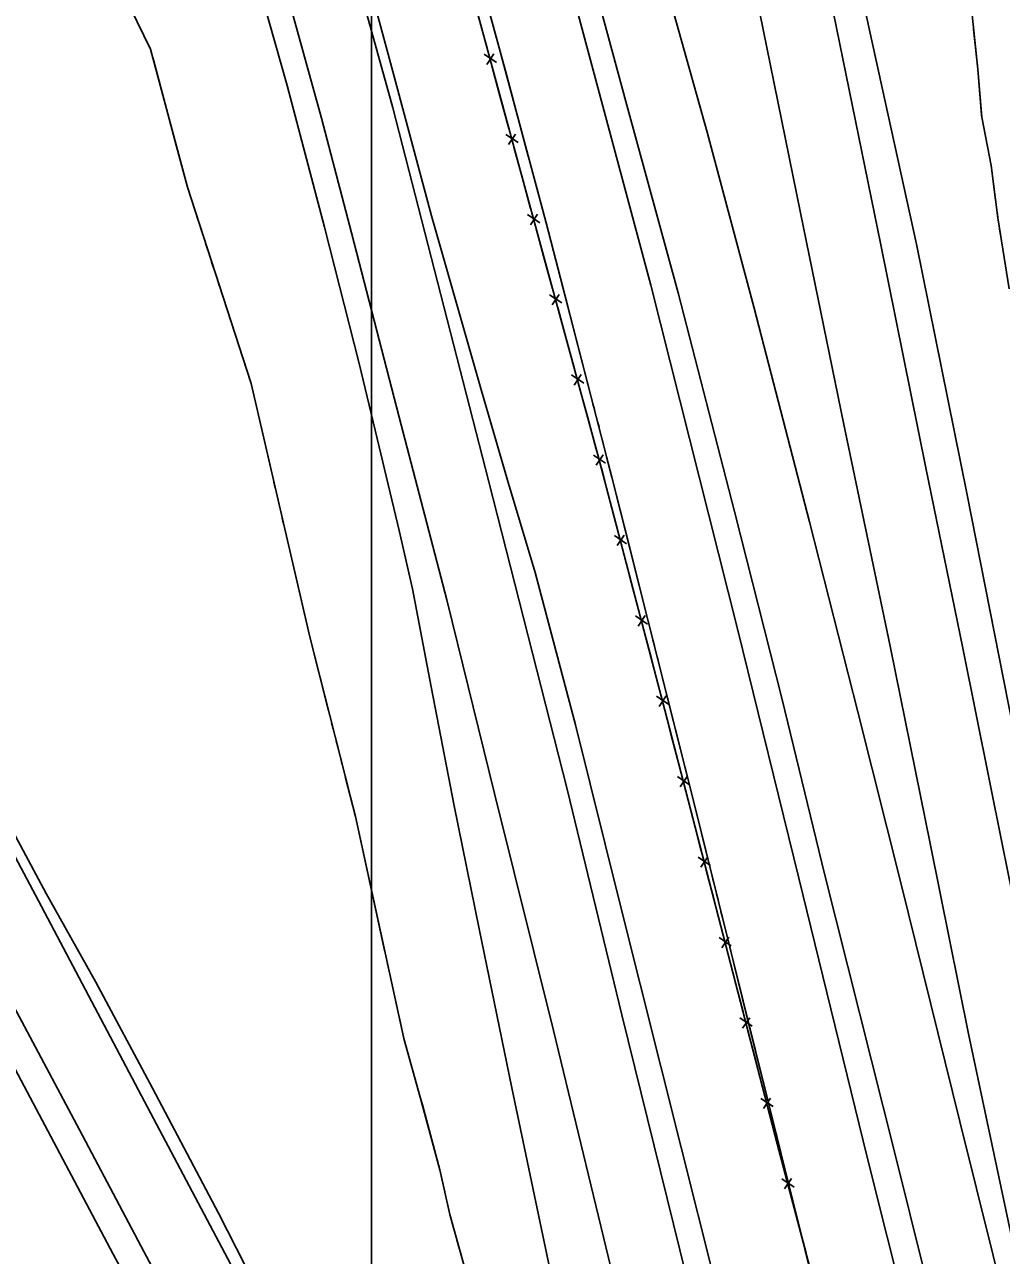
# Model space of a CAD drawing. Extents: x 353423 to 364002, y 127000 to 201942.
# Drawn here: x 361884.4 to 362210, y 128037.1 to 128447.4 of the extents above; entities that cross this region are included whole.
import ezdxf

# ---------------------------------------------------------------- set-up
doc = ezdxf.new("R2010")
doc.units = 0
for name, color, linetype in [('E_DTM_SlopeBottom', 7, 'Continuous'), ('E_DTM_SlopeTop', 7, 'Continuous'), ('E_LAND_TreeLine', 7, 'Continuous'), ('E_STRUCT_WingWall', 7, 'Continuous')]:
    doc.layers.add(name, color=color, linetype=linetype)

msp = doc.modelspace()

# ---------------------------------------------------------------- linework, layer by layer
at = {"layer": 'E_DTM_SlopeBottom'}
for p, q in [((362041.65, 128434.8), (362037.58, 128437.53)), ((362038.5, 128434.13), (362040.81, 128437.63)), ((362048.88, 128408.06), (362044.8, 128410.79)), ((362045.72, 128407.38), (362048.04, 128410.89)), ((362056.15, 128381.34), (362052.07, 128384.05)), ((362053, 128380.65), (362055.31, 128384.16)), ((362063.45, 128354.61), (362059.37, 128357.33)), ((362060.3, 128353.93), (362062.61, 128357.44)), ((362070.76, 128327.89), (362066.67, 128330.6)), ((362067.6, 128327.2), (362069.91, 128330.72)), ((362078.03, 128301.14), (362073.98, 128303.9)), ((362074.87, 128300.49), (362077.22, 128303.98)), ((362085.05, 128274.34), (362081, 128277.1)), ((362081.89, 128273.69), (362084.24, 128277.18)), ((362092.07, 128247.54), (362088.02, 128250.3)), ((362088.91, 128246.89), (362091.26, 128250.38)), ((362099.09, 128220.74), (362095.04, 128223.5)), ((362095.93, 128220.09), (362098.28, 128223.58)), ((362106.04, 128193.92), (362102, 128196.69)), ((362102.88, 128193.28), (362105.24, 128196.76)), ((362112.99, 128167.1), (362108.94, 128169.87)), ((362109.83, 128166.46), (362112.18, 128169.94)), ((362119.94, 128140.29), (362115.89, 128143.06)), ((362116.78, 128139.64), (362119.13, 128143.13)), ((362126.91, 128113.48), (362122.86, 128116.24)), ((362123.75, 128112.83), (362126.1, 128116.32)), ((362133.88, 128086.67), (362129.84, 128089.43)), ((362130.72, 128086.02), (362133.07, 128089.5)), ((362140.9, 128059.87), (362136.84, 128062.63)), ((362137.74, 128059.22), (362140.08, 128062.71))]:
    msp.add_line(p, q, dxfattribs=at)
for points in [[(362204.61, 127807.4), (362183.91, 127889.57), (362162.21, 127972.03), (362135.31, 128074.29), (362117.23, 128143.84), (362097.81, 128218.81), (362075.51, 128303.93), (362049.99, 128397.31), (362026.3, 128484.96), (362004.52, 128560.48), (361998.85, 128577.99), (361979.91, 128637.99), (361961.78, 128691.09), (361940.13, 128750.32), (361909.61, 128829.25), (361882.73, 128895.26), (361865.25, 128935.3), (361840.31, 128990.83), (361818.4, 129039.68), (361786.48, 129105.96), (361754.35, 129168.94), (361730.24, 129215.18), (361708.22, 129255.44), (361687.49, 129293.14)], [(362038.57, 128439.56), (362035.64, 128450.43)], [(362042.86, 128423.68), (362040.28, 128433.24)], [(362045.8, 128412.81), (362042.86, 128423.68)], [(362050.09, 128396.94), (362049.99, 128397.31), (362047.51, 128406.5)], [(362053.06, 128386.08), (362050.09, 128396.94)], [(362057.4, 128370.22), (362054.79, 128379.77)], [(362060.36, 128359.36), (362057.4, 128370.22)], [(362064.7, 128343.49), (362062.09, 128353.04)], [(362067.67, 128332.63), (362064.7, 128343.49)], [(362072, 128316.77), (362069.39, 128326.32)], [(362074.97, 128305.91), (362072, 128316.77)], [(362079.16, 128290.01), (362076.65, 128299.59)], [(362082.01, 128279.12), (362079.16, 128290.01)], [(362086.18, 128263.21), (362083.67, 128272.79)], [(362089.03, 128252.32), (362086.18, 128263.21)], [(362093.2, 128236.41), (362090.69, 128245.99)], [(362096.05, 128225.52), (362093.2, 128236.41)], [(362100.19, 128209.6), (362097.81, 128218.81), (362097.71, 128219.19)], [(362103.02, 128198.71), (362100.19, 128209.6)], [(362107.14, 128182.79), (362104.66, 128192.37)], [(362109.96, 128171.89), (362107.14, 128182.79)], [(362114.09, 128155.97), (362111.6, 128165.55)], [(362116.91, 128145.07), (362114.09, 128155.97)], [(362121.05, 128129.15), (362118.55, 128138.74)], [(362123.88, 128118.26), (362121.05, 128129.15)], [(362128.02, 128102.34), (362125.53, 128111.93)], [(362130.85, 128091.45), (362128.02, 128102.34)], [(362134.99, 128075.53), (362132.5, 128085.12)], [(362137.85, 128064.65), (362135.31, 128074.29), (362134.99, 128075.53)], [(362142.03, 128048.74), (362139.52, 128058.32)], [(362144.9, 128037.85), (362142.03, 128048.74)]]:
    msp.add_lwpolyline(points, dxfattribs=at)
at = {"layer": 'E_DTM_SlopeTop'}
for points in [[(361986.96, 129308.18), (362011.95, 129186.04), (362034, 129078.52), (362056.35, 128972.18), (362075.26, 128880.33), (362094.46, 128785.72), (362115.22, 128687.95), (362130.71, 128615.46), (362145.67, 128539.64), (362162.83, 128460.27), (362181.67, 128374.15), (362198.45, 128291.18), (362218.54, 128189.69), (362234.81, 128110.4), (362253.24, 128026.48), (362276.57, 127918.01), (362296.66, 127823.22), (362308.56, 127775.45), (362322.07, 127720.86), (362338.07, 127657.68)], [(362362.9, 127513.34), (362345.1, 127584.24), (362328.1, 127652.84), (362313.6, 127711.8), (362296.96, 127779.66), (362282.73, 127837.96), (362269.18, 127893.76), (362250.84, 127977.26), (362238.21, 128037.73), (362226.99, 128091.45), (362210.34, 128173.73), (362197.11, 128239.57), (362184.84, 128299.68), (362169.78, 128373.93), (362152.87, 128456.81), (362138.01, 128526.39), (362123.24, 128598.99), (362106.14, 128682.62), (362088.32, 128769.09), (362075.19, 128833.71), (362063.83, 128889.32), (362047.62, 128969.62), (362032.36, 129043.34)], [(362010.42, 129032.53), (362024.66, 128963.02), (362040.44, 128884.2), (362053.86, 128819.98), (362065.91, 128762.46), (362078.95, 128697.79), (362094.33, 128623), (362107.32, 128559.32), (362119.68, 128499.09), (362130.45, 128446.36), (362143.01, 128384.62), (362157.47, 128314.05), (362172.93, 128240.23), (362186.38, 128173.8), (362199.08, 128110.95), (362213.79, 128041.23)], [(362218.34, 127992.39), (362196.13, 128081.68), (362176.57, 128160.87), (362162.15, 128218.31), (362146.05, 128281.65), (362127.59, 128352.82), (362111.91, 128411.56), (362092.25, 128481.81), (362075.08, 128540.01), (362056.4, 128598.71), (362038.79, 128651.66), (362021.12, 128702.26), (361999.41, 128761.22), (361979.57, 128811.98), (361958.29, 128863.63), (361936.68, 128915.7), (361912.78, 128970.46), (361886.26, 129027.26)], [(362183.03, 127752.98), (362165.42, 127823.24), (362146.75, 127898.82), (362125.73, 127983.69), (362103.21, 128073.08), (362082.86, 128154.56), (362068.05, 128214.01), (362054.63, 128264.77), (362045.41, 128295.47), (362036.48, 128326.1), (362020.03, 128383.64), (362006.39, 128434.6), (361990.99, 128491.46), (361968.3, 128566.73), (361945.34, 128638.56), (361930.65, 128681.57), (361913.66, 128730.07), (361900.27, 128765.86), (361882.76, 128812.99), (361863.21, 128862.28), (361843.64, 128910.14), (361815.02, 128976.58), (361794.77, 129021.23)], [(362213.36, 127499.38), (362181.32, 127626.78), (362161.72, 127704.48), (362145.67, 127768.24), (362130.29, 127831.43), (362114.83, 127893.38), (362099.46, 127954.81), (362080.71, 128029.42), (362060.68, 128112.08), (362041.03, 128191.06), (362025.12, 128255.61), (362009.2, 128316.48), (361993.37, 128377.95), (361983.36, 128416.15), (361965.4, 128481.36), (361942.93, 128556.66), (361920.14, 128628), (361900.6, 128685.51), (361876.59, 128752.15), (361856.16, 128806.29), (361823.66, 128886.96), (361789.69, 128966.2), (361770.78, 129008.39)], [(362242.46, 127479.5), (362212.32, 127600.03), (362192.55, 127677.03), (362174.72, 127750.39), (362155.56, 127826.22), (362139.47, 127892.39), (362124.1, 127954.15), (362107.18, 128021.4), (362083.5, 128117.26), (362065.27, 128192.51), (362039.09, 128294.93), (362007.13, 128419.6), (361987.58, 128490.18), (361965.39, 128564.32), (361949.96, 128613.11), (361928.85, 128676.38), (361908.85, 128733.26), (361886.38, 128793.04), (361860.05, 128860.65), (361830.57, 128932.61), (361797.13, 129007.43)], [(362306.82, 127501.81), (362272.46, 127642.02), (362253.36, 127718.15), (362237.11, 127784.36), (362217.92, 127861.21), (362202.38, 127923.46), (362185.34, 127989.74), (362165.29, 128069.8), (362142.52, 128162.86), (362122.2, 128245.55), (362093.09, 128360.53), (362068.17, 128453.81), (362054.88, 128503.33), (362043.46, 128543.58), (362036.29, 128568.96), (362026.53, 128600.5), (362015.49, 128635.47), (361996.52, 128689.52), (361978.48, 128738.95), (361954.64, 128800.32), (361930.11, 128861.39), (361909.42, 128910.29), (361890.21, 128953.79), (361874.92, 128987.28)], [(362250.81, 127766.73), (362231.53, 127845.06), (362221.85, 127883.67), (362206.56, 127943.28), (362194.39, 127991.18), (362174.51, 128071.12), (362151, 128164.32), (362136.97, 128222.4), (362121, 128285.03), (362102.22, 128358.01), (362085.12, 128420.48), (362074.01, 128461.68), (362061.56, 128504.5), (362049.49, 128543.95), (362030.9, 128602.01), (362012.3, 128655.63), (361999.28, 128692.85), (361978.85, 128748.35), (361958.82, 128800.24), (361939.16, 128848.72), (361914.6, 128906.51), (361880.96, 128982.02)], [(362072.21, 127756.14), (362036.08, 127827.78), (362011.15, 127874.52), (361982.51, 127928.92), (361959.52, 127972), (361924.14, 128038.43), (361902.66, 128078.95), (361867.79, 128144.26), (361841.55, 128193.59), (361813.84, 128245.51), (361782.8, 128304.05), (361745.51, 128374.08), (361708.91, 128442.64), (361686.83, 128484.36)], [(361714.46, 128483.87), (361737.96, 128439.02), (361766.76, 128384.89), (361793.39, 128335.13), (361821.11, 128282.55), (361849.1, 128230.24), (361889.07, 128155.26), (361923.39, 128090.23), (361957.19, 128026.51), (361980.66, 127982.68), (362001.84, 127942.88), (362032.7, 127884.74), (362057.27, 127838.63), (362082.93, 127788.62)], [(361957.99, 128476.2), (361971.95, 128427.11), (361984.35, 128379.89), (361995.87, 128334.47), (362002.61, 128306.59), (362009.24, 128278.76), (362013.73, 128259.28), (362019.91, 128226.59), (362027.57, 128186.93), (362035.9, 128145.94), (362046.76, 128092.96), (362060.94, 128025.75), (362068.73, 127992.41), (362081.31, 127942.42), (362092.06, 127899.6), (362104.04, 127851.9), (362116.3, 127803.37), (362127.54, 127758.53)], [(362085.45, 127791.2), (362060.31, 127841.4), (362036.19, 127886.81), (362017.19, 127921.89), (361992.07, 127969.15), (361966.97, 128016.02), (361949.07, 128051.11), (361927.05, 128092.81), (361908.17, 128128.2), (361891.61, 128157.73), (361871.04, 128195.91), (361848.68, 128237.8), (361829.55, 128274.36), (361812.32, 128307.9), (361788.09, 128352.14), (361766.68, 128392.72), (361744.5, 128434.14), (361723.89, 128473.01)], [(362063.7, 127752.24), (362035.15, 127809.2), (362012.93, 127852.11), (361989.31, 127896.71), (361963.17, 127945.26), (361937.13, 127994.48), (361913.89, 128037.49), (361876.37, 128108.34), (361853.21, 128152.82), (361822.62, 128211.51), (361799.21, 128255.99), (361775.26, 128300.31), (361754.05, 128339.21), (361720.36, 128403.93), (361696.83, 128448.2)]]:
    msp.add_lwpolyline(points, dxfattribs=at)
at = {"layer": 'E_LAND_TreeLine'}
msp.add_line((362000, 127000), (362000, 129500), dxfattribs=at)
at = {"layer": 'E_STRUCT_WingWall'}
for points in [[(361829.18, 129024.73), (361854.96, 128967.08), (361880.53, 128909.05), (361912.91, 128829.76), (361944.88, 128747.76), (361959.97, 128698.79), (361973.39, 128664.55), (361990.99, 128613.13), (362008.76, 128559.17), (362024.59, 128505.79), (362042.94, 128438.41), (362058.22, 128381.31), (362080.17, 128296.54), (362107.45, 128188.21), (362148.67, 128022.17), (362170.55, 127930.13), (362177.68, 127905.42), (362185.52, 127872.59), (362190.46, 127851.61), (362194.89, 127832.47), (362197.23, 127820.21), (362201.62, 127801.55)], [(362109.64, 127770.6), (362097.72, 127807.88), (362085.11, 127855.19), (362068.7, 127904.38), (362058.26, 127942.02), (362048.46, 127978.53), (362041.05, 128003.17), (362035.62, 128019.01), (362030.65, 128034.35), (362026.17, 128050.74), (362022.79, 128065.64), (362016.28, 128089.84), (362010.79, 128109.35), (361994.67, 128183.44), (361979.34, 128243.75), (361959.86, 128327.78), (361938.67, 128393.15), (361926.4, 128439.16), (361912.99, 128466.65), (361905.32, 128483.31)], [(362036.95, 128460.39), (362042.94, 128438.41), (362044.66, 128431.97)], [(362200.05, 128452.76), (362202.1, 128432.52), (362203.45, 128416.51), (362206.55, 128400.37), (362208.81, 128382.92), (362212.59, 128359.29)], [(361923.46, 128445.18), (361922.56, 128447.03)], [(362200.75, 128445.88), (362202.1, 128432.52), (362203.39, 128417.28)], [(361926.17, 128439.62), (361925.27, 128441.47)], [(361935.04, 128406.76), (361927.33, 128435.66)], [(362044.66, 128431.97), (362052.27, 128403.53)], [(362203.39, 128417.28), (362203.45, 128416.51), (362206.55, 128400.37), (362208.03, 128388.96)], [(361943.55, 128378.1), (361938.67, 128393.15), (361935.04, 128406.76)], [(362053.32, 128399.61), (362053.85, 128397.65)], [(362054.9, 128393.72), (362055.42, 128391.76)], [(362056.47, 128387.84), (362057, 128385.88)], [(362208.54, 128385.03), (362208.79, 128383.06)], [(362058.05, 128381.96), (362058.22, 128381.31), (362065.43, 128353.45)], [(362209.41, 128379.15), (362209.73, 128377.2)], [(361945.46, 128372.21), (361944.82, 128374.17)], [(361947.37, 128366.32), (361946.73, 128368.29)], [(361949.28, 128360.44), (361948.64, 128362.4)], [(361959.77, 128328.06), (361950.55, 128356.51)], [(362065.43, 128353.45), (362072.82, 128324.95)], [(361966.55, 128298.93), (361959.86, 128327.78), (361959.77, 128328.06)], [(362073.83, 128321.02), (362074.34, 128319.05)], [(362075.36, 128315.12), (362075.87, 128313.16)], [(362076.89, 128309.23), (362077.4, 128307.26)], [(362078.42, 128303.33), (362080.17, 128296.54), (362085.65, 128274.79)], [(361967.95, 128292.9), (361967.48, 128294.9)], [(361969.35, 128286.87), (361968.88, 128288.88)], [(361970.74, 128280.84), (361970.28, 128282.85)], [(361978.43, 128247.68), (361971.67, 128276.82)], [(362085.65, 128274.79), (362092.84, 128246.24)], [(361985.71, 128218.67), (361979.34, 128243.75), (361978.43, 128247.68)], [(362093.83, 128242.3), (362094.33, 128240.33)], [(362095.32, 128236.39), (362095.81, 128234.42)], [(362096.8, 128230.49), (362097.3, 128228.52)], [(362098.29, 128224.58), (362105.48, 128196.03)], [(361987.24, 128212.67), (361986.73, 128214.67)], [(361988.76, 128206.67), (361988.25, 128208.67)], [(361990.29, 128200.67), (361989.78, 128202.67)], [(361998.12, 128167.56), (361994.67, 128183.44), (361991.3, 128196.68)], [(362105.48, 128196.03), (362107.45, 128188.21), (362112.6, 128167.46)], [(362004.49, 128138.33), (361998.12, 128167.56)], [(362113.58, 128163.52), (362114.07, 128161.54)], [(362115.05, 128157.6), (362115.54, 128155.63)], [(362116.51, 128151.69), (362117, 128149.72)], [(362117.98, 128145.78), (362125.08, 128117.2)], [(362005.8, 128132.28), (362005.36, 128134.3)], [(362007.12, 128126.23), (362006.68, 128128.25)], [(362008.43, 128120.19), (362008, 128122.2)], [(362125.08, 128117.2), (362132.17, 128088.63)], [(362016.98, 128087.25), (362016.28, 128089.84), (362010.79, 128109.35), (362009.31, 128116.16)], [(362024.46, 128058.29), (362022.79, 128065.64), (362016.98, 128087.25)], [(362133.15, 128084.69), (362133.64, 128082.72)], [(362134.62, 128078.78), (362135.11, 128076.81)], [(362136.09, 128072.86), (362136.57, 128070.89)], [(362137.55, 128066.95), (362144.65, 128038.38)], [(362025.83, 128052.26), (362025.37, 128054.27)], [(362027.39, 128046.27), (362026.85, 128048.26)], [(362029.03, 128040.3), (362028.48, 128042.29)], [(362144.65, 128038.38), (362148.67, 128022.17), (362151.62, 128009.77)]]:
    msp.add_lwpolyline(points, dxfattribs=at)

doc.saveas('drawing.dxf')
